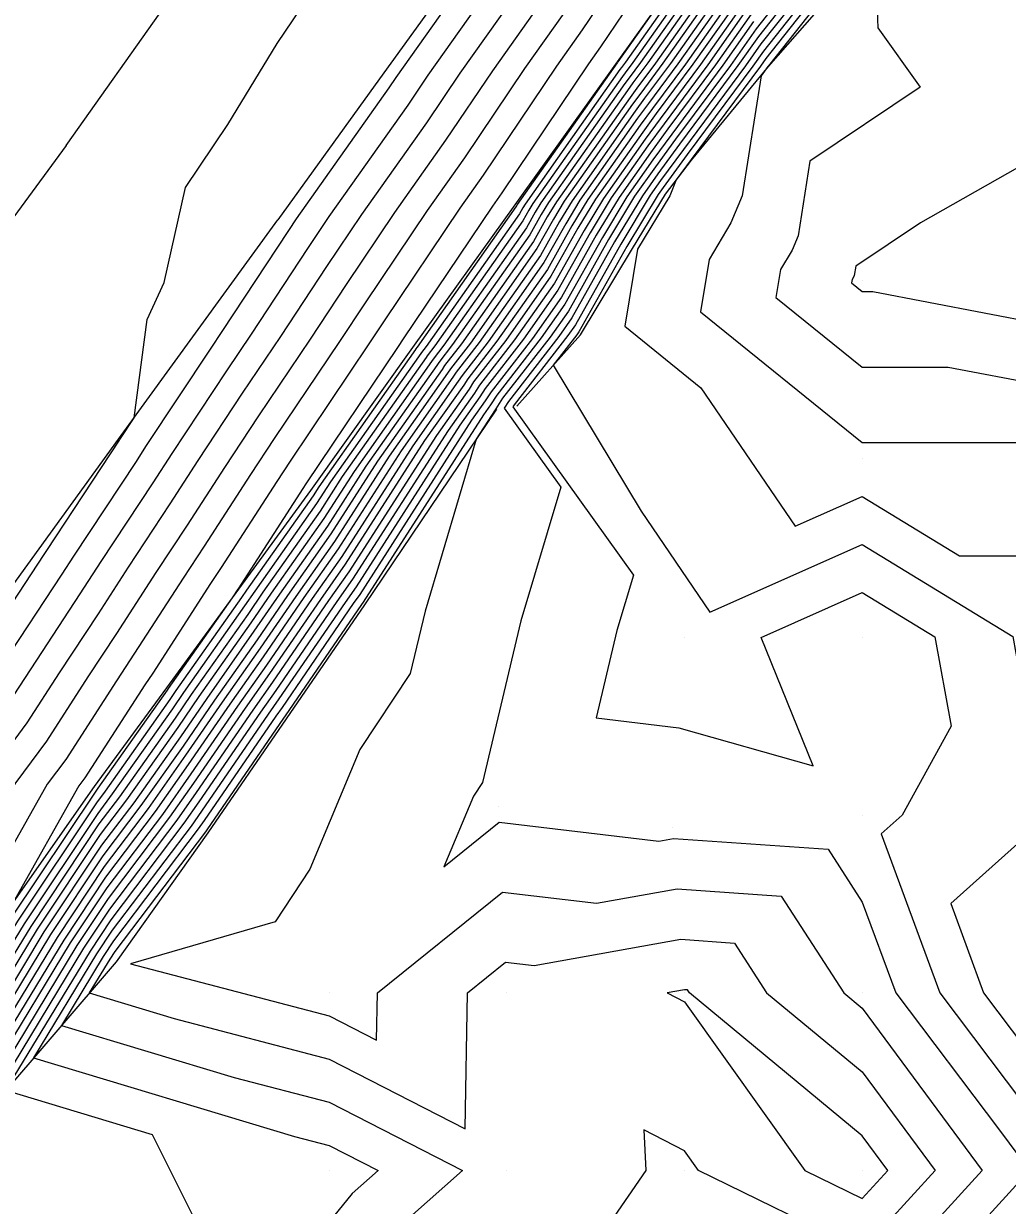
# Model space of a CAD drawing. Extents: x 2188792 to 2191981, y 386090 to 389710.
# Drawn here: x 2189292.8 to 2189348.2, y 386388 to 386454.5 of the extents above; entities that cross this region are included whole.
import ezdxf

# ---------------------------------------------------------------- set-up
doc = ezdxf.new("R2010")
doc.units = 0
for name, color, linetype in [('DTM Contours Major', 7, 'Continuous'), ('DTM Contours Minor', 7, 'Continuous'), ('Exist DTM QL2 LIDAR Elevation Point', 7, 'Continuous'), ('PH Exist DTM Breakline', 7, 'Continuous')]:
    doc.layers.add(name, color=color, linetype=linetype)

msp = doc.modelspace()

# ---------------------------------------------------------------- linework, layer by layer
at = {"layer": 'DTM Contours Major'}
for points in [[(2189332.211, 386459.619), (2189327.085, 386452.345), (2189326.654, 386451.764), (2189326.495, 386451.547), (2189321.459, 386444.404), (2189321.237, 386444.036), (2189320.896, 386443.43), (2189315.942, 386436.389), (2189315.509, 386435.83), (2189315.448, 386435.735), (2189310.731, 386429.035), (2189309.485, 386427.096), (2189306.26, 386422.527), (2189305.405, 386421.281), (2189302.231, 386416.781), (2189301.314, 386415.445), (2189298.189, 386411.013), (2189297.035, 386409.487), (2189293.192, 386403.719), (2189291.526, 386400.978), (2189288.195, 386395.956), (2189287.688, 386393.875), (2189284.638, 386389.184), (2189283.234, 386386.666)], [(2189266.23, 386385.945), (2189270.733, 386392.504), (2189275.335, 386398.614), (2189275.575, 386399.063), (2189280.141, 386405.151), (2189280.406, 386405.633), (2189284.942, 386411.702), (2189285.229, 386412.211), (2189289.741, 386418.265), (2189290.006, 386418.676), (2189293.947, 386424.654), (2189294.092, 386424.877), (2189298.184, 386431.081), (2189298.208, 386431.117), (2189299.016, 386432.341), (2189299.739, 386437.882), (2189300.712, 386439.964), (2189301.901, 386445.308), (2189304.293, 386448.859), (2189307.064, 386453.413), (2189309.693, 386457.308)], [(2189332.905, 386457.544), (2189329.196, 386452.28), (2189327.746, 386450.326), (2189327.21, 386449.595), (2189323.662, 386444.561), (2189322.959, 386443.396), (2189321.881, 386441.477), (2189318.436, 386436.581), (2189317.142, 386434.911), (2189316.958, 386434.627), (2189314.039, 386430.481), (2189310.495, 386424.962), (2189308.574, 386422.24), (2189306.283, 386418.902), (2189304.394, 386416.223), (2189302.063, 386412.828), (2189300.205, 386410.193), (2189297.408, 386406.496), (2189295.048, 386402.953), (2189291.328, 386396.83), (2189289.928, 386394.719), (2189288.869, 386390.376), (2189287.676, 386388.54), (2189284.906, 386383.573)], [(2189336.78, 386456.548), (2189334.295, 386453.396), (2189333.418, 386452.151), (2189329.929, 386447.448), (2189328.64, 386445.69), (2189328.066, 386444.875), (2189326.403, 386442.116), (2189323.85, 386437.573), (2189323.424, 386436.967), (2189320.408, 386433.073), (2189320.334, 386432.959), (2189327.112, 386423.487), (2189326.185, 386420.376), (2189325.015, 386415.455), (2189329.677, 386414.905), (2189337.233, 386412.754), (2189334.312, 386419.989), (2189339.997, 386422.508), (2189344.079, 386420.011), (2189344.992, 386414.995), (2189342.242, 386409.988), (2189341.056, 386408.931), (2189344.354, 386399.987), (2189349.999, 386392.522)], [(2189323.19, 386455.124), (2189320.98, 386452.002), (2189317.6, 386446.978), (2189315.504, 386444.016), (2189312.015, 386438.823), (2189310.574, 386436.638), (2189306.9, 386431.172), (2189305.567, 386429.152), (2189302.953, 386425.112), (2189301.774, 386423.325), (2189299.04, 386419.095), (2189298.015, 386417.541), (2189295.16, 386413.12), (2189294.125, 386411.731), (2189290.615, 386405.511), (2189289.894, 386404.546), (2189286.121, 386397.693), (2189285.781, 386397.24), (2189282.842, 386391.737), (2189281.601, 386389.828), (2189281.562, 386389.758), (2189281.525, 386389.698), (2189270.648, 386383.172)], [(2189333.6, 386455.47), (2189331.307, 386452.215), (2189328.837, 386448.887), (2189327.925, 386447.642), (2189325.864, 386444.718), (2189324.681, 386442.756), (2189322.866, 386439.525), (2189320.93, 386436.774), (2189318.775, 386433.992), (2189318.467, 386433.518), (2189317.347, 386431.927), (2189311.505, 386422.828), (2189310.888, 386421.953), (2189307.16, 386416.522), (2189306.556, 386415.666), (2189302.812, 386410.211), (2189302.222, 386409.373), (2189297.781, 386403.504), (2189296.903, 386402.186), (2189293.344, 386396.328), (2189308.035, 386391.907), (2189309.995, 386391.394), (2189312.742, 386389.986), (2189311.289, 386388.692), (2189309.995, 386387.099)], [(2189349.993, 386447.129), (2189343.27, 386443.324), (2189339.63, 386440.875), (2189339.549, 386440.359), (2189339.508, 386440.259), (2189339.427, 386440.125), (2189339.395, 386439.932), (2189339.992, 386439.45), (2189340.588, 386439.449), (2189349.993, 386437.646), (2189358.351, 386430.045), (2189359.994, 386428.703), (2189362.194, 386430.045), (2189359.994, 386433.781), (2189354.885, 386440.046), (2189349.993, 386447.129)]]:
    msp.add_lwpolyline(points, dxfattribs=at)
at = {"layer": 'DTM Contours Minor'}
for points in [[(2189330.014, 386460.262), (2189325.269, 386453.218), (2189324.59, 386452.258), (2189319.713, 386445.01), (2189319.176, 386444.251), (2189314.163, 386436.79), (2189313.88, 386436.36), (2189308.679, 386428.622), (2189308.51, 386428.366), (2189304.861, 386422.725), (2189304.847, 386422.705), (2189304.53, 386422.214), (2189300.934, 386417.116), (2189300.865, 386417.015), (2189296.979, 386411.505), (2189296.811, 386411.282), (2189292.079, 386404.179), (2189291.645, 386403.466), (2189287.155, 386396.698), (2189286.979, 386395.975), (2189282.816, 386389.57), (2189282.231, 386388.521), (2189281.665, 386387.612)], [(2189328.239, 386460.123), (2189324.229, 386454.171), (2189322.785, 386452.13), (2189318.656, 386445.994), (2189317.34, 386444.134), (2189313.089, 386437.807), (2189312.227, 386436.499), (2189307.79, 386429.897), (2189307.039, 386428.759), (2189303.907, 386423.919), (2189303.311, 386423.015), (2189300.058, 386417.983), (2189299.617, 386417.314), (2189296.244, 386412.091), (2189295.904, 386411.635), (2189292.201, 386405.073), (2189291.707, 386404.333), (2189291.685, 386404.295), (2189286.808, 386396.945), (2189286.742, 386396.675), (2189282.208, 386389.699), (2189281.897, 386389.14), (2189281.595, 386388.655), (2189271.671, 386382.7)], [(2189332.072, 386460.034), (2189326.662, 386452.358), (2189326.436, 386452.052), (2189326.352, 386451.938), (2189321.019, 386444.373), (2189320.893, 386444.164), (2189320.7, 386443.82), (2189315.443, 386436.35), (2189315.183, 386436.014), (2189315.146, 386435.957), (2189310.069, 386428.746), (2189309.283, 386427.522), (2189305.798, 386422.584), (2189305.23, 386421.757), (2189301.799, 386416.893), (2189301.164, 386415.968), (2189297.786, 386411.177), (2189296.961, 386410.086), (2189292.821, 386403.873), (2189291.566, 386401.807), (2189287.848, 386396.203), (2189287.451, 386394.575), (2189284.031, 386389.312), (2189282.9, 386387.284)], [(2189269.376, 386386.748), (2189272.952, 386391.957), (2189276.607, 386396.809), (2189277.616, 386398.698), (2189281.337, 386403.659), (2189282.304, 386405.416), (2189286.077, 386410.464), (2189287.008, 386412.115), (2189290.825, 386417.236), (2189291.608, 386418.449), (2189294.966, 386423.542), (2189295.628, 386424.567), (2189299.138, 386429.887), (2189299.68, 386430.724), (2189303.341, 386436.271), (2189303.961, 386437.194), (2189307.718, 386442.89), (2189308.159, 386443.547), (2189313.373, 386450.914), (2189313.76, 386451.489), (2189319.03, 386458.934)], [(2189332.35, 386459.204), (2189327.507, 386452.332), (2189326.872, 386451.477), (2189326.638, 386451.157), (2189321.9, 386444.436), (2189321.582, 386443.908), (2189321.093, 386443.039), (2189316.441, 386436.427), (2189315.836, 386435.647), (2189315.75, 386435.514), (2189311.392, 386429.324), (2189309.687, 386426.669), (2189306.723, 386422.469), (2189305.581, 386420.805), (2189302.664, 386416.67), (2189301.464, 386414.922), (2189298.592, 386410.849), (2189297.11, 386408.889), (2189293.563, 386403.566), (2189291.487, 386400.148), (2189288.541, 386395.709), (2189287.924, 386393.175), (2189285.246, 386389.055), (2189283.569, 386386.047)], [(2189332.489, 386458.789), (2189327.929, 386452.319), (2189327.091, 386451.189), (2189326.781, 386450.766), (2189322.34, 386444.467), (2189321.926, 386443.78), (2189321.29, 386442.649), (2189316.939, 386436.466), (2189316.163, 386435.463), (2189316.052, 386435.292), (2189312.054, 386429.614), (2189309.889, 386426.242), (2189307.186, 386422.412), (2189305.756, 386420.329), (2189303.096, 386416.558), (2189301.614, 386414.398), (2189298.996, 386410.685), (2189297.184, 386408.291), (2189293.934, 386403.413), (2189291.447, 386399.319), (2189288.888, 386395.461), (2189288.16, 386392.476), (2189285.853, 386388.926), (2189283.903, 386385.429)], [(2189332.628, 386458.374), (2189328.351, 386452.306), (2189327.309, 386450.901), (2189326.924, 386450.376), (2189322.781, 386444.499), (2189322.27, 386443.652), (2189321.487, 386442.258), (2189317.438, 386436.504), (2189316.489, 386435.279), (2189316.354, 386435.07), (2189312.716, 386429.903), (2189310.091, 386425.815), (2189307.649, 386422.354), (2189305.932, 386419.853), (2189303.529, 386416.447), (2189301.764, 386413.875), (2189299.399, 386410.521), (2189297.259, 386407.692), (2189294.305, 386403.259), (2189291.407, 386398.489), (2189289.234, 386395.214), (2189288.396, 386391.776), (2189286.461, 386388.797), (2189284.237, 386384.81)], [(2189340.707, 386458.699), (2189340.864, 386454.289), (2189343.256, 386450.957), (2189337.051, 386446.782), (2189336.392, 386442.593), (2189336.057, 386441.783), (2189335.4, 386440.693), (2189335.14, 386439.121), (2189339.992, 386435.202), (2189344.839, 386435.198), (2189349.993, 386434.21)], [(2189272.523, 386387.551), (2189275.172, 386391.41), (2189277.879, 386395.005), (2189279.657, 386398.334), (2189282.533, 386402.167), (2189284.201, 386405.198), (2189287.211, 386409.226), (2189288.787, 386412.019), (2189291.908, 386416.207), (2189293.21, 386418.222), (2189295.984, 386422.43), (2189297.165, 386424.256), (2189300.092, 386428.694), (2189301.151, 386430.331), (2189304.231, 386434.997), (2189305.614, 386437.055), (2189308.792, 386441.873), (2189309.995, 386443.664), (2189314.43, 386449.93), (2189315.565, 386451.617), (2189320.07, 386457.982)], [(2189332.766, 386457.959), (2189328.773, 386452.293), (2189327.527, 386450.613), (2189327.067, 386449.985), (2189323.221, 386444.53), (2189322.615, 386443.524), (2189321.684, 386441.868), (2189317.937, 386436.543), (2189316.816, 386435.095), (2189316.656, 386434.848), (2189313.377, 386430.192), (2189310.293, 386425.389), (2189308.111, 386422.297), (2189306.107, 386419.377), (2189303.961, 386416.335), (2189301.913, 386413.351), (2189299.802, 386410.357), (2189297.334, 386407.094), (2189294.676, 386403.106), (2189291.368, 386397.66), (2189289.581, 386394.967), (2189288.633, 386391.076), (2189287.068, 386388.669), (2189284.572, 386384.192)], [(2189268.603, 386384.114), (2189275.669, 386388.354), (2189277.391, 386390.863), (2189279.151, 386393.2), (2189281.699, 386397.969), (2189283.729, 386400.676), (2189286.099, 386404.981), (2189288.346, 386407.988), (2189290.566, 386411.923), (2189292.992, 386415.178), (2189294.812, 386417.995), (2189297.003, 386421.318), (2189298.701, 386423.946), (2189301.046, 386427.5), (2189302.623, 386429.938), (2189305.121, 386433.722), (2189307.268, 386436.916), (2189309.866, 386440.857), (2189311.832, 386443.781), (2189315.486, 386448.946), (2189317.37, 386451.746), (2189321.11, 386457.029)], [(2189333.044, 386457.13), (2189329.618, 386452.267), (2189327.964, 386450.038), (2189327.353, 386449.204), (2189324.102, 386444.593), (2189323.304, 386443.268), (2189322.078, 386441.087), (2189318.935, 386436.62), (2189317.469, 386434.727), (2189317.259, 386434.405), (2189314.701, 386430.77), (2189310.697, 386424.535), (2189309.037, 386422.182), (2189306.458, 386418.426), (2189304.826, 386416.112), (2189302.213, 386412.305), (2189300.609, 386410.029), (2189297.483, 386405.897), (2189295.419, 386402.799), (2189291.289, 386396.001), (2189290.274, 386394.472), (2189289.105, 386389.676), (2189288.283, 386388.411), (2189285.241, 386382.955)], [(2189336.208, 386457.005), (2189334.017, 386454.225), (2189332.573, 386452.176), (2189329.492, 386448.023), (2189328.354, 386446.471), (2189327.185, 386444.812), (2189325.714, 386442.372), (2189323.456, 386438.354), (2189322.426, 386436.89), (2189319.755, 386433.441), (2189319.373, 386432.853), (2189319.332, 386432.794), (2189318.266, 386431.134), (2189315.387, 386421.472), (2189314.55, 386417.952), (2189311.721, 386413.688), (2189308.902, 386406.947), (2189306.959, 386403.987), (2189298.803, 386401.615), (2189309.995, 386398.688), (2189312.661, 386397.322), (2189312.703, 386399.987), (2189319.742, 386405.651), (2189325.042, 386405.026), (2189329.575, 386405.836), (2189335.435, 386405.425), (2189338.961, 386399.987), (2189339.998, 386399.129), (2189346.747, 386389.986), (2189339.998, 386382.58)], [(2189329.417, 386456.879), (2189326.24, 386452.371), (2189326.218, 386452.34), (2189326.209, 386452.328), (2189320.578, 386444.342), (2189320.548, 386444.292), (2189320.503, 386444.211), (2189314.944, 386436.312), (2189314.856, 386436.198), (2189314.844, 386436.179), (2189309.407, 386428.457), (2189309.081, 386427.949), (2189305.335, 386422.641), (2189305.054, 386422.233), (2189301.366, 386417.004), (2189301.014, 386416.492), (2189297.383, 386411.341), (2189296.886, 386410.684), (2189292.45, 386404.026), (2189291.606, 386402.637), (2189287.501, 386396.451), (2189287.215, 386395.275), (2189283.423, 386389.441), (2189282.565, 386387.903)], [(2189333.183, 386456.715), (2189330.04, 386452.254), (2189328.182, 386449.75), (2189327.496, 386448.814), (2189324.543, 386444.624), (2189323.648, 386443.14), (2189322.275, 386440.696), (2189319.434, 386436.659), (2189317.796, 386434.544), (2189317.561, 386434.183), (2189315.362, 386431.059), (2189310.899, 386424.108), (2189309.499, 386422.125), (2189306.634, 386417.95), (2189305.259, 386416), (2189302.363, 386411.781), (2189301.012, 386409.865), (2189297.558, 386405.299), (2189295.79, 386402.646), (2189291.249, 386395.172), (2189290.621, 386394.225), (2189289.342, 386388.976), (2189288.89, 386388.282), (2189285.575, 386382.336)], [(2189333.322, 386456.3), (2189330.462, 386452.241), (2189328.401, 386449.462), (2189327.639, 386448.423), (2189324.983, 386444.656), (2189323.992, 386443.012), (2189322.472, 386440.306), (2189319.932, 386436.697), (2189318.122, 386434.36), (2189317.863, 386433.962), (2189316.024, 386431.349), (2189311.101, 386423.682), (2189309.962, 386422.067), (2189306.809, 386417.474), (2189305.691, 386415.889), (2189302.513, 386411.258), (2189301.415, 386409.701), (2189297.632, 386404.701), (2189296.161, 386402.493), (2189291.209, 386394.342), (2189290.967, 386393.977), (2189289.578, 386388.276), (2189289.498, 386388.153), (2189288.557, 386386.466)], [(2189336.494, 386456.776), (2189334.156, 386453.811), (2189332.995, 386452.163), (2189329.711, 386447.736), (2189328.497, 386446.08), (2189327.626, 386444.844), (2189326.059, 386442.244), (2189323.653, 386437.963), (2189322.925, 386436.928), (2189320.082, 386433.257), (2189319.843, 386432.889), (2189323.026, 386428.441), (2189320.786, 386420.924), (2189318.622, 386411.819), (2189318.109, 386411.045), (2189316.45, 386407.079), (2189319.565, 386409.586), (2189328.547, 386408.527), (2189329.37, 386408.674), (2189338.073, 386408.062), (2189339.998, 386405.093), (2189341.881, 386399.987), (2189347.721, 386392.264), (2189349.403, 386389.986), (2189343.285, 386383.272)], [(2189337.066, 386456.319), (2189334.434, 386452.981), (2189333.84, 386452.138), (2189330.147, 386447.16), (2189328.784, 386445.299), (2189328.507, 386444.907), (2189326.747, 386441.988), (2189324.047, 386437.182), (2189323.923, 386437.006), (2189322.601, 386435.299), (2189327.553, 386427.082), (2189331.409, 386421.41), (2189339.995, 386425.213), (2189348.463, 386420.035), (2189349.998, 386411.605), (2189350.194, 386409.974), (2189349.999, 386409.493), (2189344.974, 386405.013), (2189346.827, 386399.987), (2189349.999, 386395.793), (2189353.861, 386389.986), (2189360, 386385.424)], [(2189322.15, 386456.076), (2189319.175, 386451.874), (2189316.543, 386447.962), (2189313.668, 386443.899), (2189310.941, 386439.84), (2189308.921, 386436.777), (2189306.01, 386432.447), (2189304.095, 386429.545), (2189301.999, 386426.306), (2189300.238, 386423.636), (2189298.021, 386420.207), (2189296.414, 386417.768), (2189294.076, 386414.149), (2189292.346, 386411.827), (2189289.48, 386406.749), (2189287.996, 386404.764), (2189284.925, 386399.184), (2189283.74, 386397.604), (2189280.423, 386391.395), (2189279.61, 386390.315), (2189278.815, 386389.157), (2189269.625, 386383.643)], [(2189333.461, 386455.885), (2189330.884, 386452.228), (2189328.619, 386449.174), (2189327.782, 386448.033), (2189325.423, 386444.687), (2189324.337, 386442.884), (2189322.669, 386439.915), (2189320.431, 386436.736), (2189318.449, 386434.176), (2189318.165, 386433.74), (2189316.685, 386431.638), (2189311.303, 386423.255), (2189310.425, 386422.01), (2189306.985, 386416.998), (2189306.124, 386415.777), (2189302.663, 386410.734), (2189301.818, 386409.537), (2189297.707, 386404.102), (2189296.532, 386402.339), (2189291.771, 386394.503), (2189300.022, 386392.02), (2189304.026, 386384.017)], [(2189337.352, 386456.091), (2189334.573, 386452.566), (2189334.262, 386452.125), (2189330.366, 386446.872), (2189329.528, 386445.729), (2189329.156, 386444.83), (2189327.347, 386441.829), (2189326.631, 386437.499), (2189330.919, 386434.035), (2189336.215, 386426.245), (2189339.993, 386427.919), (2189345.461, 386424.576), (2189349.993, 386424.569), (2189357.695, 386420.044), (2189352.181, 386417.458), (2189353.103, 386409.768), (2189349.999, 386402.082), (2189348.892, 386401.094), (2189349.3, 386399.987), (2189349.999, 386399.063), (2189356.036, 386389.986), (2189360, 386387.04)], [(2189337.637, 386455.862), (2189334.712, 386452.151), (2189334.684, 386452.112), (2189334.3, 386451.594), (2189333.236, 386444.828), (2189332.606, 386443.307), (2189331.374, 386441.261), (2189330.886, 386438.31), (2189339.992, 386430.954), (2189349.091, 386430.947)], [(2189333.739, 386455.055), (2189331.729, 386452.202), (2189329.056, 386448.599), (2189328.068, 386447.252), (2189326.304, 386444.75), (2189325.025, 386442.628), (2189323.063, 386439.135), (2189321.429, 386436.813), (2189319.102, 386433.808), (2189318.769, 386433.296), (2189318.009, 386432.216), (2189311.708, 386422.401), (2189311.35, 386421.895), (2189307.336, 386416.046), (2189306.989, 386415.554), (2189302.962, 386409.688), (2189302.625, 386409.209), (2189297.856, 386402.906), (2189297.274, 386402.033), (2189294.917, 386398.152), (2189304.647, 386395.224), (2189309.995, 386393.825), (2189317.486, 386389.986), (2189313.524, 386386.457)], [(2189333.878, 386454.64), (2189332.151, 386452.189), (2189329.274, 386448.311), (2189328.211, 386446.861), (2189326.745, 386444.781), (2189325.37, 386442.5), (2189323.26, 386438.744), (2189321.928, 386436.851), (2189319.428, 386433.625), (2189319.071, 386433.075), (2189318.67, 386432.505), (2189311.91, 386421.975), (2189311.813, 386421.838), (2189307.511, 386415.571), (2189307.421, 386415.443), (2189303.112, 386409.164), (2189303.028, 386409.045), (2189297.931, 386402.307), (2189297.646, 386401.879), (2189296.49, 386399.977), (2189301.26, 386398.541), (2189309.995, 386396.257), (2189317.648, 386392.335), (2189317.77, 386399.987), (2189319.919, 386401.716), (2189321.537, 386401.526), (2189329.78, 386402.999), (2189332.797, 386402.787), (2189334.613, 386399.987), (2189339.998, 386395.531), (2189344.091, 386389.986), (2189339.998, 386385.495), (2189330.781, 386389.986), (2189329.997, 386391.086), (2189327.7, 386392.284), (2189327.82, 386389.986), (2189324.623, 386385.36)], [(2189330.159, 386400.149), (2189329.985, 386400.162), (2189329.01, 386399.987), (2189329.997, 386399.472), (2189336.763, 386389.986), (2189339.998, 386388.41), (2189341.435, 386389.986), (2189339.998, 386391.933), (2189330.264, 386399.987), (2189330.159, 386400.149)]]:
    msp.add_lwpolyline(points, dxfattribs=at)
at = {"layer": 'Exist DTM QL2 LIDAR Elevation Point'}
for p, q in [((2189339.992, 386440.046), (2189339.992, 386440.046)), ((2189339.992, 386430.045), (2189339.992, 386430.045)), ((2189329.997, 386419.989), (2189329.997, 386419.989)), ((2189339.998, 386419.989), (2189339.998, 386419.989)), ((2189319.526, 386410.459), (2189319.526, 386410.459)), ((2189339.998, 386409.988), (2189339.998, 386409.988)), ((2189329.325, 386409.303), (2189329.325, 386409.303)), ((2189309.995, 386399.987), (2189309.995, 386399.987)), ((2189319.996, 386399.987), (2189319.996, 386399.987)), ((2189329.997, 386399.987), (2189329.997, 386399.987)), ((2189339.998, 386399.987), (2189339.998, 386399.987)), ((2189309.995, 386389.986), (2189309.995, 386389.986)), ((2189319.996, 386389.986), (2189319.996, 386389.986)), ((2189329.997, 386389.986), (2189329.997, 386389.986)), ((2189339.998, 386389.986), (2189339.998, 386389.986))]:
    msp.add_line(p, q, dxfattribs=at)
at = {"layer": 'PH Exist DTM Breakline'}
for points in [[(2189295.182, 386447.675), (2189300.794, 386455.577), (2189306.406, 386463.479), (2189312.019, 386471.381), (2189317.631, 386479.283), (2189323.243, 386487.185), (2189328.603, 386494.623), (2189333.963, 386502.06), (2189339.323, 386509.498), (2189344.682, 386516.936), (2189350.042, 386524.373), (2189355.402, 386531.811), (2189360.762, 386539.248), (2189366.138, 386546.758), (2189371.514, 386554.267), (2189376.889, 386561.777), (2189382.265, 386569.286), (2189387.641, 386576.796), (2189393.387, 386584.707), (2189399.133, 386592.619), (2189404.878, 386600.53), (2189410.624, 386608.442)], [(2189406.56, 386581.54), (2189400.957, 386573.795), (2189395.354, 386566.05), (2189389.752, 386558.305), (2189384.149, 386550.561), (2189378.546, 386542.816), (2189373.323, 386535.528), (2189368.101, 386528.241), (2189362.878, 386520.953), (2189357.655, 386513.665), (2189352.433, 386506.377), (2189347.21, 386499.09), (2189341.48, 386491.145), (2189335.749, 386483.201), (2189330.018, 386475.256), (2189324.288, 386467.312), (2189318.557, 386459.368), (2189312.827, 386451.423), (2189307.096, 386443.479)], [(2189406.032, 386561.955), (2189400.085, 386554.52), (2189394.138, 386547.084), (2189389.075, 386539.814), (2189384.012, 386532.544), (2189378.786, 386525.121), (2189373.561, 386517.699), (2189368.335, 386510.276), (2189363.34, 386503.364), (2189358.345, 386496.452), (2189353.35, 386489.539), (2189348.355, 386482.627), (2189342.885, 386475.222), (2189337.415, 386467.817), (2189331.945, 386460.412), (2189326.193, 386452.372), (2189320.441, 386444.332), (2189314.69, 386436.292), (2189308.938, 386428.252)], [(2189320.554, 386432.991), (2189324.128, 386437.021), (2189327.068, 386441.869), (2189328.917, 386444.936), (2189330.387, 386446.844), (2189334.726, 386452.11), (2189337.856, 386455.687)], [(2189295.182, 386447.675), (2189289.48, 386439.93), (2189283.777, 386432.186), (2189278.075, 386424.441), (2189272.372, 386416.697), (2189267.348, 386409.728), (2189262.323, 386402.759), (2189257.299, 386395.79), (2189252.275, 386388.82), (2189247.25, 386381.851)], [(2189265.2, 386385.683), (2189270.19, 386392.638), (2189274.939, 386399.177), (2189279.688, 386405.715), (2189284.437, 386412.254), (2189289.186, 386418.792), (2189293.663, 386424.964), (2189298.141, 386431.135), (2189302.618, 386437.307), (2189307.096, 386443.479)], [(2189319.408, 386432.828), (2189311.984, 386421.817), (2189307.573, 386415.404), (2189303.162, 386408.991), (2189298.002, 386401.732), (2189291.185, 386393.822)], [(2189308.938, 386428.252), (2189304.883, 386422.697), (2189300.828, 386417.143), (2189296.773, 386411.588), (2189291.687, 386404.341), (2189286.601, 386397.093), (2189281.515, 386389.846)]]:
    msp.add_lwpolyline(points, dxfattribs=at)

doc.saveas('drawing.dxf')
